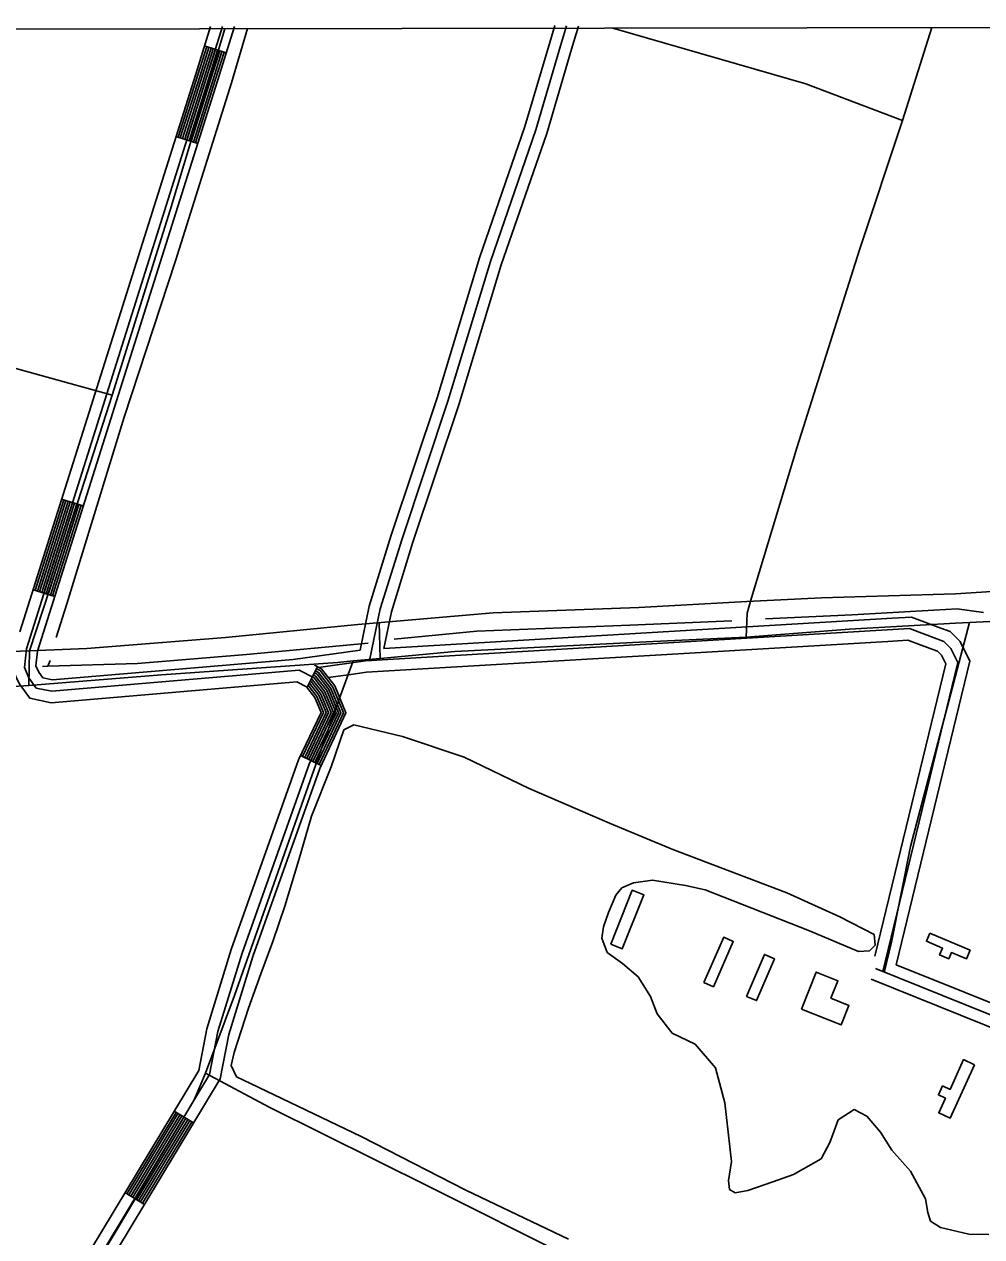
# Model space of a CAD drawing. Extents: x 3324104 to 3361979, y 612876 to 638273.
# Drawn here: x 3344346 to 3345606, y 634880 to 636475 of the extents above; entities that cross this region are included whole.
import ezdxf

# ---------------------------------------------------------------- set-up
doc = ezdxf.new("R2010")
doc.units = 0
for name, color, linetype in [('V-BLDG-OTLN', 7, 'Continuous'), ('V-DTCH-CNTR', 7, 'Continuous'), ('V-GRID-FRAM', 7, 'Continuous'), ('V-ROAD-CNTR', 7, 'Continuous'), ('V-SITE-VEGE', 7, 'Continuous'), ('V-TOPO-SHOR', 7, 'Continuous')]:
    doc.layers.add(name, color=color, linetype=linetype)

msp = doc.modelspace()

# ---------------------------------------------------------------- linework, layer by layer
at = {"layer": 'V-BLDG-OTLN'}
for points in [[(3345117.9, 635265.2), (3345146.1, 635336.2), (3345161.2, 635330.2), (3345133.1, 635259.1)], [(3345240.2, 635214.9), (3345266.5, 635274.4), (3345279.2, 635268.8), (3345252.9, 635209.3)], [(3345537.9, 635279.9), (3345590.7, 635257.3), (3345585.9, 635246), (3345566.3, 635254.3), (3345562.8, 635246.1), (3345550.7, 635251.2), (3345554.5, 635260), (3345533.3, 635269.1)], [(3345296.7, 635196.6), (3345320.1, 635251.8), (3345333.3, 635246.2), (3345309.9, 635191)], [(3345369.1, 635180), (3345388.4, 635228.5), (3345416.8, 635217.2), (3345407.7, 635194.3), (3345431.4, 635184.8), (3345421.2, 635159.2)], [(3345596.7, 635106.8), (3345564.6, 635036.6), (3345549.5, 635043.6), (3345558.3, 635062.9), (3345549.1, 635067.1), (3345554.5, 635078.8), (3345564.4, 635074.3), (3345582.3, 635113.4)]]:
    msp.add_lwpolyline(points, close=True, dxfattribs=at)
at = {"layer": 'V-DTCH-CNTR'}
for p, q in [((3344814.6, 635641.1), (3344813.1, 635688.3)), ((3344353, 635651.1), (3344351.8, 635605.7))]:
    msp.add_line(p, q, dxfattribs=at)
for points in [[(3344353, 635651.1), (3344379.7, 635732.8), (3344461.6, 635987.2), (3344538, 636230.7), (3344610, 636469.4)], [(3345120.8, 636470.3), (3345374.6, 636396.8), (3345502, 636348.8)], [(3345502, 636348.8), (3345540.3, 636471)], [(3345502, 636348.8), (3345445.2, 636178.7), (3345363.1, 635919.6), (3345301.7, 635716.4), (3345297.4, 635700.6), (3345296, 635669.2)], [(3343592.3, 636253.3), (3343673.7, 636215.3), (3343745.9, 636191.4), (3343879.7, 636154.3), (3344126.6, 636083.6), (3344331.8, 636023.4), (3344461.6, 635987.2)], [(3345633.2, 635730.2), (3345571.6, 635725.9), (3345395.4, 635720.8), (3345297.1, 635716.1), (3345155, 635708), (3344963.3, 635700.9), (3344784.9, 635685.9), (3344610.9, 635668.5), (3344428.5, 635654.4), (3344353, 635651.1), (3344317.1, 635649.6)], [(3345296, 635669.2), (3345432.1, 635679.8), (3345571.4, 635687.7), (3345590.2, 635688.5), (3345661.7, 635691.7), (3345827.3, 635702.2), (3345914, 635704.4)], [(3345590.2, 635688.5), (3345571.6, 635618.2), (3345512.5, 635393.6), (3345487.2, 635267.8), (3345477.6, 635228.2)], [(3345296, 635669.2), (3345164.7, 635662.8), (3344912.8, 635650.2), (3344814.6, 635641.1), (3344778.9, 635637.8), (3344758.3, 635635.9), (3344526.6, 635619.7), (3344351.8, 635605.7), (3344325.2, 635603.6), (3344072.4, 635584.6), (3343941.8, 635574.7), (3343892.9, 635570.9), (3343685.1, 635556.2), (3343508.6, 635535.6), (3343457.4, 635521.6), (3343369.1, 635518.2), (3343233.8, 635509.5), (3343082.1, 635497.6), (3343035.3, 635482.7), (3343013.8, 635483.5), (3342970.8, 635499.1), (3342839.7, 635577), (3342776.8, 635612.1)], [(3344106.4, 634307.2), (3344157.6, 634385.1), (3344260, 634545.5), (3344363.3, 634715.9), (3344468.4, 634890.6), (3344569.4, 635060.6), (3344584.4, 635095.8), (3344622.6, 635197.7), (3344665.9, 635320.9), (3344722.3, 635480.7), (3344755.4, 635574.2), (3344778.9, 635637.8)], [(3344584.4, 635095.8), (3344668.1, 635051), (3344880, 634945.5), (3345062.2, 634854.6), (3345190.1, 634801.7), (3345326.6, 634725.7), (3345517.9, 634630.3), (3345721, 634526.6), (3345766, 634502.1), (3345738.2, 634452.4), (3345630.4, 634319.3), (3345514.6, 634183.1), (3345398.1, 634039), (3345258.8, 633865.8), (3345166.2, 633753.1), (3345075, 633650.4)]]:
    msp.add_lwpolyline(points, dxfattribs=at)
at = {"layer": 'V-GRID-FRAM'}
msp.add_lwpolyline([(3328194.1, 636440.7), (3359767.9, 636495.9), (3359807.6, 618312.1), (3328217.9, 618256.9), (3328194.1, 636440.7)], dxfattribs=at)
at = {"layer": 'V-ROAD-CNTR'}
for p, q in [((3344583.2, 636446.7), (3344611.8, 636437.7)), ((3344545.6, 636327.5), (3344574.2, 636318.5)), ((3344395.1, 635850.7), (3344423.7, 635841.7)), ((3344357.5, 635731.5), (3344386.1, 635722.5)), ((3344718.4, 635603.3), (3344732, 635630.1)), ((3344709.6, 635513.3), (3344736.7, 635500.4)), ((3344543.2, 635045.6), (3344568.8, 635030.1)), ((3344478.5, 634938.6), (3344504.2, 634923.1))]:
    msp.add_line(p, q, dxfattribs=at)
for points in [[(3344607, 636472.4), (3344585.9, 636405.2), (3344348.7, 635653.9), (3344346.1, 635629), (3344352.1, 635615.6), (3344361.8, 635602.2), (3344382.2, 635598.1), (3344707.9, 635625.5), (3344727.4, 635615.6), (3344741.5, 635597.3), (3344753, 635569.8), (3344720.9, 635501.9), (3344632.7, 635253.6), (3344600.7, 635150.3), (3344589.8, 635093.8), (3344142.5, 634353)], [(3344340, 635676.2), (3344571.6, 636409.7), (3344591.3, 636472.4)], [(3344699.8, 635639.9), (3344383.1, 635613.2), (3344370.5, 635615.8), (3344365.1, 635623.2), (3344361.4, 635631.4), (3344363.5, 635650.8), (3344600.2, 636400.7), (3344622.8, 636472.4)], [(3344788, 635652), (3344800, 635710), (3344828.9, 635803.2), (3344889.4, 635984), (3344945.1, 636168), (3345005, 636340.7), (3345037.5, 636451.1), (3345044.3, 636473.6)], [(3344802.9, 635638.3), (3344800.4, 635638.2), (3344814.5, 635706.2), (3344843.2, 635798.6), (3344903.6, 635979.4), (3344959.4, 636163.3), (3345019.3, 636336.2), (3345051.9, 636446.8), (3345059.8, 636473.2)], [(3344819.1, 635654.3), (3344829.1, 635702.5), (3344857.5, 635794), (3344917.9, 635974.9), (3344973.7, 636158.7), (3345033.6, 636331.6), (3345066.3, 636442.5), (3345075.4, 636472.8)], [(3344548.5, 636326.6), (3344574.4, 636408.8), (3344586.1, 636445.8)], [(3344551.3, 636325.7), (3344577.3, 636407.9), (3344588.9, 636444.9)], [(3344554.2, 636324.8), (3344580.1, 636407), (3344591.8, 636444)], [(3344557.1, 636323.9), (3344583, 636406.1), (3344594.6, 636443.1)], [(3344559.9, 636323), (3344585.9, 636405.2), (3344597.5, 636442.2)], [(3344562.8, 636322.1), (3344588.7, 636404.3), (3344600.4, 636441.3)], [(3344565.6, 636321.2), (3344591.6, 636403.4), (3344603.2, 636440.4)], [(3344568.5, 636320.3), (3344594.4, 636402.5), (3344606.1, 636439.5)], [(3344571.4, 636319.4), (3344597.3, 636401.6), (3344609, 636438.6)], [(3344360.3, 635730.6), (3344398, 635849.8)], [(3344363.2, 635729.7), (3344400.8, 635848.9)], [(3344366.1, 635728.8), (3344403.7, 635848)], [(3344368.9, 635727.9), (3344406.6, 635847.1)], [(3344371.8, 635727), (3344409.4, 635846.2)], [(3344374.7, 635726.1), (3344412.3, 635845.3)], [(3344377.5, 635725.2), (3344415.1, 635844.4)], [(3344380.4, 635724.3), (3344418, 635843.5)], [(3344383.2, 635723.4), (3344420.9, 635842.6)], [(3345488.8, 635694), (3344819.1, 635654.3)], [(3345493.5, 635238.3), (3345590.5, 635637.5), (3345577.7, 635663.2), (3345564.6, 635676.4), (3345552.3, 635680.8), (3345513.5, 635695.5), (3345488.8, 635694)], [(3345475.9, 635229.2), (3345574.6, 635635.7), (3345565.3, 635654.4), (3345556.3, 635663.4), (3345547.1, 635666.7), (3345511.2, 635680.3), (3344795.1, 635637.9), (3344733.4, 635629.4)], [(3344788, 635652), (3344699.8, 635639.9)], [(3345482.5, 635663.6), (3344818.2, 635624.2)], [(3345465.4, 635249.6), (3345558.7, 635633.9), (3345553, 635645.5), (3345548, 635650.5), (3345541.9, 635652.7), (3345519.6, 635661.1)], [(3345519.6, 635661.1), (3345508.9, 635665.2), (3345482.5, 635663.6)], [(3344129.6, 634360.8), (3344575.6, 635099.3), (3344586.2, 635154), (3344618.5, 635258.4), (3344707, 635507.7), (3344736.6, 635570.2), (3344728.4, 635589.7), (3344717.6, 635603.8), (3344704.9, 635610.2), (3344381.3, 635582.9), (3344353.1, 635588.7), (3344339.1, 635608), (3344330.7, 635626.5), (3344332.7, 635645.3)], [(3344155.3, 634345.3), (3344604, 635088.3), (3344615.3, 635146.7), (3344647, 635248.9), (3344734.8, 635496.2), (3344769.4, 635569.4), (3344754.6, 635604.9), (3344737.2, 635627.4), (3344727.8, 635632.2)], [(3344725.9, 635505.6), (3344756.3, 635569.7), (3344744.1, 635598.8), (3344729.4, 635618), (3344726.6, 635619.4)], [(3344728.6, 635504.3), (3344759.6, 635569.7), (3344746.8, 635600.3), (3344731.3, 635620.3), (3344728, 635622)], [(3344731.3, 635503), (3344762.8, 635569.6), (3344749.4, 635601.8), (3344733.3, 635622.7), (3344729.3, 635624.7)], [(3344734, 635501.7), (3344766.1, 635569.5), (3344752, 635603.4), (3344735.3, 635625.1), (3344730.7, 635627.4)], [(3344775.7, 635620.1), (3344746, 635616)], [(3344818.2, 635624.2), (3344796.5, 635622.9), (3344775.7, 635620.1)], [(3344712.3, 635512), (3344739.9, 635570.1), (3344731.1, 635591.2), (3344719.6, 635606.1), (3344719.8, 635606)], [(3344715.1, 635510.7), (3344743.1, 635570.1), (3344733.7, 635592.7), (3344721.5, 635608.5), (3344721.1, 635608.7)], [(3344717.8, 635509.4), (3344746.4, 635570), (3344736.3, 635594.2), (3344723.5, 635610.9), (3344722.5, 635611.4)], [(3344720.5, 635508.1), (3344749.7, 635569.9), (3344738.9, 635595.8), (3344725.4, 635613.2), (3344723.9, 635614)], [(3344723.2, 635506.8), (3344753, 635569.8), (3344741.5, 635597.3), (3344727.4, 635615.6), (3344725.2, 635616.7)], [(3346143, 634973.6), (3346103.5, 634987.6), (3345768, 635128), (3345493.5, 635238.3)], [(3346694.5, 634733.1), (3346238.5, 634923.9), (3346098.1, 634973.6), (3345762.3, 635114.1), (3345466.2, 635233.1)], [(3346688.7, 634719.2), (3346233.1, 634909.9), (3346092.7, 634959.6), (3345756.6, 635100.2), (3345460.6, 635219.2)], [(3344481.1, 634937), (3344545.7, 635044)], [(3344483.7, 634935.5), (3344548.3, 635042.5)], [(3344486.2, 634933.9), (3344550.9, 635040.9)], [(3344488.8, 634932.4), (3344553.4, 635039.4)], [(3344491.4, 634930.8), (3344556, 635037.8)], [(3344494, 634929.3), (3344558.6, 635036.3)], [(3344496.5, 634927.7), (3344561.1, 635034.7)], [(3344499.1, 634926.2), (3344563.7, 635033.2)], [(3344501.7, 634924.6), (3344566.3, 635031.6)]]:
    msp.add_lwpolyline(points, dxfattribs=at)
at = {"layer": 'V-SITE-VEGE'}
for p, q in [((3344750.1, 635498.7), (3344766.6, 635547.3)), ((3344766.6, 635547.3), (3344779.9, 635553.7)), ((3344779.9, 635553.7), (3344843.9, 635538.5)), ((3344843.9, 635538.5), (3344924.8, 635511.4)), ((3344924.8, 635511.4), (3345010.6, 635470.2)), ((3344724.1, 635433.7), (3344750.1, 635498.7)), ((3345010.6, 635470.2), (3345116.2, 635424.3)), ((3344707.4, 635376.4), (3344724.1, 635433.7)), ((3345116.2, 635424.3), (3345199.7, 635390)), ((3345199.7, 635390), (3345349.6, 635332.8)), ((3344689, 635315.2), (3344707.4, 635376.4)), ((3345172.7, 635349.6), (3345148, 635346.1)), ((3345216.2, 635342.3), (3345172.7, 635349.6)), ((3345132.3, 635339.3), (3345124.6, 635329.9)), ((3345148, 635346.1), (3345132.3, 635339.3)), ((3345242, 635336.6), (3345216.2, 635342.3)), ((3345379.5, 635282.9), (3345242, 635336.6)), ((3345349.6, 635332.8), (3345419.3, 635301.1)), ((3344673.3, 635268.6), (3344689, 635315.2)), ((3345124.6, 635329.9), (3345114.9, 635307.1)), ((3345114.9, 635307.1), (3345108.2, 635288.1)), ((3345419.3, 635301.1), (3345464.5, 635277.9)), ((3345108.2, 635288.1), (3345106.3, 635273.1)), ((3344657.4, 635226.4), (3344673.3, 635268.6)), ((3345106.3, 635273.1), (3345113, 635254.2)), ((3345443.8, 635255.7), (3345379.5, 635282.9)), ((3345464.5, 635277.9), (3345465.8, 635264)), ((3345113, 635254.2), (3345133.4, 635239.9)), ((3345458.5, 635256.6), (3345443.8, 635255.7)), ((3345465.8, 635264), (3345458.5, 635256.6)), ((3345133.4, 635239.9), (3345154.1, 635222.4)), ((3344641.3, 635181), (3344657.4, 635226.4)), ((3345154.1, 635222.4), (3345170.3, 635196.6)), ((3345170.3, 635196.6), (3345178.9, 635173.8)), ((3344622.2, 635123), (3344641.3, 635181)), ((3345178.9, 635173.8), (3345198.7, 635148.3)), ((3345198.7, 635148.3), (3345229, 635133.8)), ((3345229, 635133.8), (3345255.7, 635102.6)), ((3344618.3, 635105.6), (3344622.2, 635123)), ((3344625.1, 635090.7), (3344618.3, 635105.6)), ((3345255.7, 635102.6), (3345267.9, 635056.6)), ((3344643.6, 635082), (3344625.1, 635090.7)), ((3344789.6, 635012.2), (3344643.6, 635082)), ((3345267.9, 635056.6), (3345277, 634979.3)), ((3345417.3, 635034.4), (3345438.2, 635047.9)), ((3345438.2, 635047.9), (3345454.7, 635039.2)), ((3345411.8, 635019.9), (3345417.3, 635034.4)), ((3345454.7, 635039.2), (3345473, 635018.2)), ((3344927.3, 634941.7), (3344789.6, 635012.2)), ((3345406.3, 635004.5), (3345411.8, 635019.9)), ((3345473, 635018.2), (3345487.6, 634994.4)), ((3345394.7, 634982.9), (3345406.3, 635004.5)), ((3345358.5, 634962.5), (3345394.7, 634982.9)), ((3345487.6, 634994.4), (3345512.4, 634966.9)), ((3345277, 634979.3), (3345272.9, 634954.4)), ((3345512.4, 634966.9), (3345532, 634930.3)), ((3345272.9, 634954.4), (3345274.3, 634942.8)), ((3345298.5, 634941.5), (3345331.3, 634952.8)), ((3345331.3, 634952.8), (3345358.5, 634962.5)), ((3345062.2, 634877.3), (3344927.3, 634941.7)), ((3345274.3, 634942.8), (3345281.7, 634938.3)), ((3345281.7, 634938.3), (3345298.5, 634941.5)), ((3345532, 634930.3), (3345535.2, 634912.3)), ((3345535.2, 634912.3), (3345538.5, 634900.8)), ((3345538.5, 634900.8), (3345551.8, 634892.5)), ((3345551.8, 634892.5), (3345589, 634883.8)), ((3345589, 634883.8), (3345615.6, 634883.6))]:
    msp.add_line(p, q, dxfattribs=at)
at = {"layer": 'V-TOPO-SHOR'}
msp.add_line((3344380, 635638.5), (3344377.2, 635630.9), dxfattribs=at)
for points in [[(3344639.8, 636469.5), (3344618.9, 636398.3), (3344544.8, 636164.1), (3344477.3, 635958.4), (3344402.2, 635712.8), (3344387.8, 635668.5)], [(3345321.4, 635693.1), (3345435.6, 635698.6), (3345573.7, 635706.5)], [(3345573.7, 635706.5), (3345608.3, 635701.5)], [(3345277.2, 635690.8), (3345143.1, 635684.9), (3344941.4, 635676.8), (3344832.7, 635666.3)], [(3344798.8, 635661.4), (3344638.3, 635646.5), (3344495, 635634.4), (3344377.2, 635630.9), (3344370.1, 635630.7)]]:
    msp.add_lwpolyline(points, dxfattribs=at)

doc.saveas('drawing.dxf')
